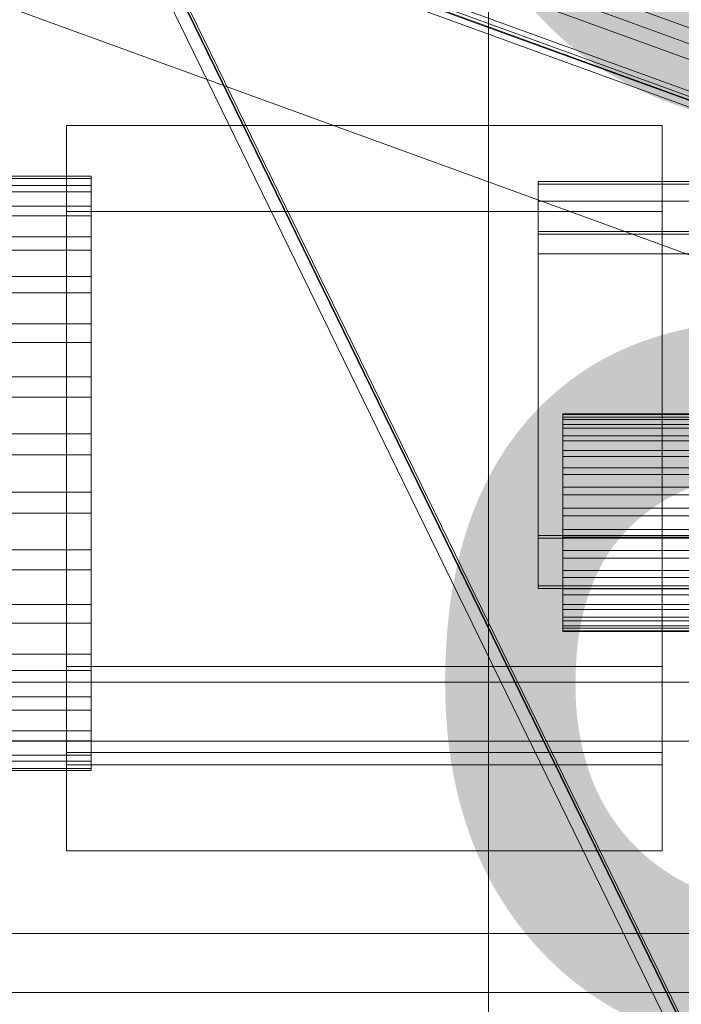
# Model space of a CAD drawing. Header units: millimetres. Extents: x -4738 to 65662, y -68080 to 6847.
# Tile 942 of 1056: x 27056 to 27189, y 873 to 1071. Entities that reach past the tile are written whole.
import ezdxf

# ---------------------------------------------------------------- set-up
doc = ezdxf.new("R2010")
doc.units = ezdxf.units.MM
for name, color, linetype, lineweight in [('COTAS_P', 1, 'Continuous', 0), ('lateral_bajante_movil', 7, 'Continuous', 0), ('lateral_C09', 7, 'Continuous', 0)]:
    doc.layers.add(name, color=color, linetype=linetype, lineweight=lineweight)
doc.dimstyles.new('R19_100', dxfattribs={"dimtxt": 250, "dimasz": 150, "dimexe": 150, "dimexo": 80, "dimgap": 100, "dimtad": 1, "dimtih": 1, "dimtoh": 1, "dimdsep": 46, "dimcen": 0.09, "dimadec": 0, "dimazin": 0, "dimtfac": 1, "dimtdec": 4, "dimtofl": 0, "dimtmove": 0, "dimatfit": 3, "dimfxl": 1, "dimtolj": 1, "dimtzin": 0, "dimarcsym": 0})

# ---------------------------------------------------------------- blocks, each defined once
blk = doc.blocks.new('DIM_R30_9')
at = {"layer": 'COTAS_P'}
for p, q in [((26750.07, 1241), (27150.07, 1241)), ((27150.07, 1241), (27105.07, 1091)), ((27150.07, 0), (27150.07, 1241)), ((27150.07, 1241), (27195.07, 1091)), ((27150.07, 0), (27105.07, 150)), ((27150.07, 0), (27195.07, 150)), ((26750.07, 0), (27150.07, 0))]:
    blk.add_line(p, q, dxfattribs=at)
blk.add_text('1241 P', height=250, rotation=90, dxfattribs=at).set_placement((27050.07, 620.5))
blk = doc.blocks.new('DIM_R30_31')
at = {"layer": 'COTAS_P'}
for p, q in [((26795.07, 1320), (27495.07, 1320)), ((27495.07, 1320), (27450.07, 1170)), ((27495.07, 0), (27495.07, 1320)), ((27495.07, 1320), (27540.07, 1170)), ((27495.07, 0), (27450.07, 150)), ((27495.07, 0), (27540.07, 150)), ((26795.07, 0), (27495.07, 0))]:
    blk.add_line(p, q, dxfattribs=at)
blk.add_text('1320 P', height=250, rotation=90, dxfattribs=at).set_placement((27395.07, 660))

msp = doc.modelspace()

# ---------------------------------------------------------------- linework, layer by layer
at = {"layer": 'lateral_bajante_movil'}
for p, q in [((26846.989, 1191.543), (28350.498, 644.311)), ((28353.576, 643.19), (26850.067, 1190.422)), ((26833.309, 1153.955), (28336.817, 606.723)), ((27834.693, 835.241), (27082.939, 1108.857)), ((27080.886, 1103.219), (27832.64, 829.603)), ((27078.834, 1097.58), (27830.588, 823.964)), ((27347.371, 538.685), (27075.796, 1095.325)), ((27829.98, 822.293), (27078.226, 1095.909)), ((27078.226, 1095.909), (27349.801, 539.269)), ((27078.287, 1096.076), (27830.041, 822.46)), ((27349.862, 539.435), (27078.287, 1096.076)), ((27078.492, 1096.641), (27350.067, 540)), ((27830.246, 823.025), (27078.492, 1096.641)), ((27077.808, 1094.761), (27829.562, 821.145)), ((27273.226, 1039.598), (27136.971, 1089.191))]:
    msp.add_line(p, q, dxfattribs=at)
at = {"layer": 'lateral_C09'}
for p, q in [((27065.067, 1032.698), (27065.067, 1050.018)), ((27065.067, 1050.018), (27185.067, 1050.018)), ((27065.067, 940.999), (27065.067, 1050.018)), ((27185.067, 1050.018), (27185.067, 1032.698)), ((27185.067, 940.999), (27185.067, 1050.018)), ((26900.067, 1039.793), (27070.067, 1039.793)), ((27070.067, 1037.909), (27070.067, 1039.793)), ((27070.067, 1039.793), (27070.067, 1039.376)), ((26900.067, 1039.376), (27070.067, 1039.376)), ((26900.067, 1037.909), (27070.067, 1037.909)), ((27070.067, 1039.376), (27070.067, 1036.674)), ((27070.067, 1033.796), (27070.067, 1037.909)), ((27160.067, 1038.226), (27160.067, 1038.759)), ((27160.067, 1038.759), (27260.067, 1038.759)), ((27160.067, 967.401), (27160.067, 1038.759)), ((27160.067, 1028.1), (27160.067, 1038.759)), ((27160.067, 1034.794), (27160.067, 1038.759)), ((27260.067, 1038.226), (27160.067, 1038.226)), ((27160.067, 1038.226), (27160.067, 966.868)), ((26900.067, 1036.674), (27070.067, 1036.674)), ((27070.067, 1036.674), (27070.067, 1031.79)), ((26900.067, 1033.796), (27070.067, 1033.796)), ((27070.067, 1027.612), (27070.067, 1033.796)), ((27260.067, 1034.794), (27160.067, 1034.794)), ((27160.067, 1034.794), (27160.067, 1024.136)), ((26900.067, 1031.79), (27070.067, 1031.79)), ((27185.067, 1032.698), (27065.067, 1032.698)), ((27065.067, 1032.698), (27065.067, 923.678)), ((27070.067, 1031.79), (27070.067, 1024.913)), ((27185.067, 923.678), (27185.067, 1032.698)), ((27160.067, 1028.1), (27160.067, 1028.633)), ((27160.067, 1028.633), (27260.067, 1028.633)), ((27160.067, 957.275), (27160.067, 1028.633)), ((27260.067, 1028.1), (27160.067, 1028.1)), ((27160.067, 1028.1), (27160.067, 956.742)), ((27160.067, 1028.1), (27160.067, 1024.136)), ((26900.067, 1027.612), (27070.067, 1027.612)), ((27070.067, 1019.595), (27070.067, 1027.612)), ((26900.067, 1024.913), (27070.067, 1024.913)), ((27070.067, 1024.913), (27070.067, 1016.306)), ((27160.067, 1024.136), (27260.067, 1024.136)), ((26900.067, 1019.595), (27070.067, 1019.595)), ((27070.067, 1010.053), (27070.067, 1019.595)), ((26900.067, 1016.306), (27070.067, 1016.306)), ((27070.067, 1016.306), (27070.067, 1006.301)), ((26900.067, 1010.053), (27070.067, 1010.053)), ((27070.067, 999.352), (27070.067, 1010.053)), ((26900.067, 1006.301), (27070.067, 1006.301)), ((27070.067, 1006.301), (27070.067, 995.282)), ((26900.067, 999.352), (27070.067, 999.352)), ((27070.067, 987.905), (27070.067, 999.352)), ((26900.067, 995.282), (27070.067, 995.282)), ((27070.067, 995.282), (27070.067, 983.671)), ((27165.067, 991.804), (27165.067, 991.957)), ((27165.067, 991.957), (27165.067, 991.266)), ((27165.067, 991.957), (27245.067, 991.957)), ((27165.067, 990.813), (27165.067, 991.804)), ((27165.067, 991.804), (27245.067, 991.804)), ((27165.067, 991.266), (27165.067, 989.758)), ((27165.067, 991.266), (27245.067, 991.266)), ((27165.067, 989.022), (27165.067, 990.813)), ((27165.067, 990.813), (27245.067, 990.813)), ((27165.067, 989.758), (27165.067, 987.49)), ((27165.067, 989.758), (27245.067, 989.758)), ((27165.067, 986.501), (27165.067, 989.022)), ((27165.067, 989.022), (27245.067, 989.022)), ((27070.067, 987.905), (26900.067, 987.905)), ((27070.067, 976.15), (27070.067, 987.905)), ((27165.067, 987.49), (27165.067, 984.551)), ((27165.067, 987.49), (27245.067, 987.49)), ((27165.067, 983.345), (27165.067, 986.501)), ((27165.067, 986.501), (27245.067, 986.501)), ((27165.067, 984.551), (27165.067, 981.052)), ((27165.067, 984.551), (27245.067, 984.551)), ((26900.067, 983.671), (27070.067, 983.671)), ((27070.067, 983.671), (27070.067, 971.917)), ((27165.067, 979.676), (27165.067, 983.345)), ((27165.067, 983.345), (27245.067, 983.345)), ((27165.067, 981.052), (27165.067, 977.129)), ((27165.067, 981.052), (27245.067, 981.052)), ((27165.067, 975.636), (27165.067, 979.676)), ((27165.067, 979.676), (27245.067, 979.676)), ((26900.067, 976.15), (27070.067, 976.15)), ((27070.067, 964.54), (27070.067, 976.15)), ((27165.067, 977.129), (27165.067, 972.931)), ((27165.067, 977.129), (27245.067, 977.129)), ((27165.067, 971.379), (27165.067, 975.636)), ((27165.067, 975.636), (27245.067, 975.636)), ((27165.067, 972.931), (27165.067, 968.621)), ((27245.067, 972.931), (27165.067, 972.931)), ((26900.067, 971.917), (27070.067, 971.917)), ((27070.067, 971.917), (27070.067, 960.469)), ((27165.067, 967.069), (27165.067, 971.379)), ((27165.067, 971.379), (27245.067, 971.379)), ((27165.067, 968.621), (27165.067, 964.364)), ((27165.067, 968.621), (27245.067, 968.621)), ((27260.067, 967.401), (27160.067, 967.401)), ((27160.067, 967.401), (27160.067, 966.868)), ((27160.067, 966.868), (27260.067, 966.868)), ((27165.067, 962.871), (27165.067, 967.069)), ((27165.067, 967.069), (27245.067, 967.069)), ((26900.067, 964.54), (27070.067, 964.54)), ((27070.067, 953.521), (27070.067, 964.54)), ((27165.067, 964.364), (27165.067, 960.324)), ((27165.067, 964.364), (27245.067, 964.364)), ((27165.067, 958.948), (27165.067, 962.871)), ((27165.067, 962.871), (27245.067, 962.871)), ((26900.067, 960.469), (27070.067, 960.469)), ((27070.067, 960.469), (27070.067, 949.769)), ((27165.067, 960.324), (27165.067, 956.655)), ((27165.067, 960.324), (27245.067, 960.324)), ((27165.067, 955.449), (27165.067, 958.948)), ((27165.067, 958.948), (27245.067, 958.948)), ((27260.067, 957.275), (27160.067, 957.275)), ((27160.067, 957.275), (27160.067, 956.742)), ((27160.067, 956.742), (27260.067, 956.742)), ((27165.067, 956.655), (27165.067, 953.499)), ((27165.067, 956.655), (27245.067, 956.655)), ((27165.067, 952.51), (27165.067, 955.449)), ((27165.067, 955.449), (27245.067, 955.449)), ((26900.067, 953.521), (27070.067, 953.521)), ((27070.067, 943.515), (27070.067, 953.521)), ((27165.067, 953.499), (27165.067, 950.978)), ((27165.067, 953.499), (27245.067, 953.499)), ((27165.067, 950.242), (27165.067, 952.51)), ((27165.067, 952.51), (27245.067, 952.51)), ((27165.067, 950.978), (27165.067, 949.187)), ((27165.067, 950.978), (27245.067, 950.978)), ((26900.067, 949.769), (27070.067, 949.769)), ((27070.067, 949.769), (27070.067, 940.227)), ((27165.067, 948.734), (27165.067, 950.242)), ((27165.067, 950.242), (27245.067, 950.242)), ((27165.067, 949.187), (27165.067, 948.196)), ((27165.067, 949.187), (27245.067, 949.187)), ((27165.067, 948.043), (27165.067, 948.734)), ((27165.067, 948.734), (27245.067, 948.734)), ((27165.067, 948.196), (27165.067, 948.043)), ((27165.067, 948.196), (27245.067, 948.196)), ((27165.067, 948.043), (27245.067, 948.043)), ((26900.067, 943.515), (27070.067, 943.515)), ((27070.067, 934.909), (27070.067, 943.515)), ((27065.067, 923.678), (27065.067, 940.999)), ((27065.067, 940.999), (27185.067, 940.999)), ((27065.067, 921.177), (27065.067, 940.999)), ((27185.067, 940.999), (27185.067, 923.678)), ((27185.067, 921.177), (27185.067, 940.999)), ((26900.067, 940.227), (27070.067, 940.227)), ((27070.067, 940.227), (27070.067, 932.21)), ((26925.067, 937.832), (27255.067, 937.832)), ((26900.067, 934.909), (27070.067, 934.909)), ((27070.067, 928.032), (27070.067, 934.909)), ((26900.067, 932.21), (27070.067, 932.21)), ((27070.067, 932.21), (27070.067, 926.026)), ((26900.067, 928.032), (27070.067, 928.032)), ((27070.067, 923.148), (27070.067, 928.032)), ((26900.067, 926.026), (27070.067, 926.026)), ((27255.067, 925.939), (26925.067, 925.939)), ((27070.067, 926.026), (27070.067, 921.913)), ((26900.067, 923.148), (27070.067, 923.148)), ((27185.067, 923.678), (27065.067, 923.678)), ((27065.067, 923.678), (27065.067, 903.857)), ((27070.067, 920.446), (27070.067, 923.148)), ((27185.067, 903.857), (27185.067, 923.678)), ((26900.067, 921.913), (27070.067, 921.913)), ((27185.067, 921.177), (27065.067, 921.177)), ((27065.067, 921.177), (27065.067, 903.857)), ((27070.067, 921.913), (27070.067, 920.029)), ((27185.067, 903.857), (27185.067, 921.177)), ((26900.067, 920.446), (27070.067, 920.446)), ((26900.067, 920.029), (27070.067, 920.029)), ((27070.067, 920.029), (27070.067, 920.446)), ((27065.067, 903.857), (27185.067, 903.857)), ((27255.067, 887.202), (26925.067, 887.202)), ((26925.067, 875.309), (27255.067, 875.309))]:
    msp.add_line(p, q, dxfattribs=at)

# ---------------------------------------------------------------- dimensions: what is measured, and where the dimension line sits
at = {"layer": 'COTAS_P'}
for p1, p2, distance, picture, middle in [((26795.067, 0), (26795.067, 1320), -700, 'DIM_R30_31', (27495.067, 660)), ((26750.067, 0), (26750.067, 1241), -400, 'DIM_R30_9', (27150.067, 620.5))]:
    dim = msp.add_aligned_dim(p1=p1, p2=p2, distance=distance, text='<> P', dimstyle='R19_100', dxfattribs=at)
    dim.commit()
    dim.dimension.update_dxf_attribs({"geometry": picture, "text_midpoint": middle})

doc.saveas('drawing.dxf')
